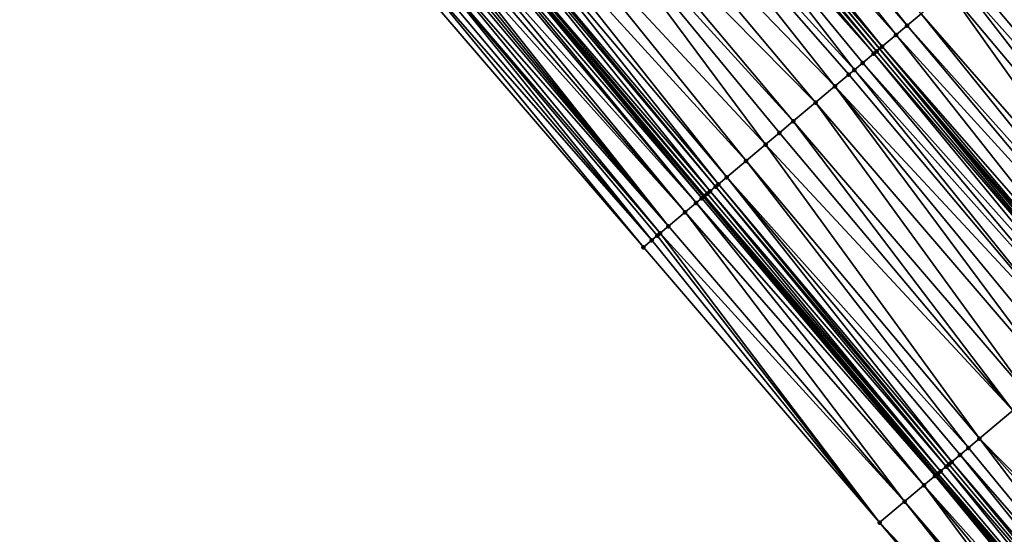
# Model space of a CAD drawing. Header units: feet. Extents: x 2004186 to 2014793, y 836912 to 864902.
# Tile 478 of 656: x 2007443 to 2007497, y 851860 to 851888. Entities that reach past the tile are written whole.
import ezdxf

# ---------------------------------------------------------------- set-up
doc = ezdxf.new("R2010")
doc.units = ezdxf.units.FT
doc.header["$LTSCALE"] = 100
doc.header["$MEASUREMENT"] = 0
for name, color, linetype, lineweight in [('EP_Travel Lane', 5, 'Continuous', 40), ('GPL_Skip Line', 2, 'Continuous', 40), ('Road Shots', 4, 'Continuous', 200), ('Road X-Section', 30, 'Continuous', 13)]:
    doc.layers.add(name, color=color, linetype=linetype, lineweight=lineweight)
doc.layers.add('I-77 SB_MM21-27-Surface-Border', color=7, linetype='Continuous')
doc.layers.add('I-77 SB_MM21-27-Surface-TIN', color=7, linetype='Continuous')

msp = doc.modelspace()

# ---------------------------------------------------------------- linework, layer by layer
at = {"layer": 'EP_Travel Lane'}
msp.add_polyline3d([(2007570.793330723, 851771.014521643, 434.817005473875), (2007557.86489253, 851786.2741778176, 434.8509902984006), (2007544.936497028, 851801.5337836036, 434.915286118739), (2007532.05063319, 851816.850676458, 434.9944426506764), (2007519.212721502, 851832.1865921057, 435.0379682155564), (2007506.374905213, 851847.5223937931, 435.1133429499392), (2007493.5371169, 851862.8581620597, 435.1980239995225), (2007480.699472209, 851878.1937587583, 435.3306054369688), (2007467.861817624, 851893.5293672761, 435.4598719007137), (2007455.024251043, 851908.8648706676, 435.6185170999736), (2007442.186681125, 851924.2003780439, 435.7760287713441), (2007429.332880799, 851939.5554357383, 435.9316822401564), (2007416.495602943, 851954.891014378, 436.0893727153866), (2007403.658229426, 851970.2267072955, 436.2248801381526), (2007390.821034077, 851985.562187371, 436.4016694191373), (2007377.983800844, 852000.8977127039, 436.5696962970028), (2007365.146606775, 852016.2331912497, 436.746768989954)], dxfattribs=at)
at = {"layer": 'GPL_Skip Line'}
msp.add_polyline3d([(2007593.417325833, 851763.9257781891, 434.9261233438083), (2007580.528480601, 851779.2188413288, 434.9466733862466), (2007567.639660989, 851794.5118740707, 434.9854355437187), (2007554.750797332, 851809.8049590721, 434.992887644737), (2007541.873390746, 851825.1076221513, 435.034522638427), (2007529.003965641, 851840.4170964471, 435.0699682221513), (2007516.134610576, 851855.7264874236, 435.1287140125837), (2007503.265309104, 851871.0358146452, 435.2052888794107), (2007490.396091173, 851886.3450424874, 435.3096552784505), (2007477.526880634, 851901.6542615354, 435.4164809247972), (2007464.657759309, 851916.9633744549, 435.5529856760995), (2007451.788603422, 851932.27252849, 435.677992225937), (2007438.931656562, 851947.5918225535, 435.8180751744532), (2007426.093954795, 851962.9272594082, 435.9514584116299), (2007413.256145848, 851978.2628242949, 436.0600149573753), (2007400.41848609, 851993.5982109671, 436.2031289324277), (2007387.580882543, 852008.9335304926, 436.3592634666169)], dxfattribs=at)
at = {"layer": 'I-77 SB_MM21-27-Surface-Border', "color": 3, "linetype": 'ByBlock', "lineweight": -2}
msp.add_polyline3d([(2007568.599676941, 851769.1657998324, 434.793076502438), (2007555.863779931, 851784.58773051, 434.8261248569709), (2007542.516219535, 851799.4940373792, 434.901223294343), (2007529.319505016, 851814.5548996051, 434.9846736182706), (2007516.143906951, 851829.6069673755, 435.0253286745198), (2007503.274639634, 851844.9162539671, 435.1132913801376), (2007490.405418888, 851860.2254851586, 435.216715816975), (2007477.383172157, 851875.4059411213, 435.3428858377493), (2007464.360932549, 851890.5863886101, 435.4714047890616), (2007451.338743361, 851905.7667761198, 435.6167385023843), (2007438.469698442, 851921.0757981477, 435.7786532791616), (2007426.050253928, 851936.8071358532, 435.9688119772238), (2007412.905939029, 851951.8856906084, 436.1259388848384), (2007400.681674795, 851967.7346392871, 436.2607944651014), (2007388.151000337, 851983.3264634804, 436.4663909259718), (2007374.70008124, 851998.148125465, 436.6493122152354), (2007362.015852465, 852013.6118045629, 436.8093653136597)], dxfattribs=at)
at = {"layer": 'I-77 SB_MM21-27-Surface-TIN', "color": 128, "linetype": 'ByBlock', "lineweight": -2}
for points in [[(2007479.517088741, 851903.3273041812, 435.4103913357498), (2007478.904704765, 851902.8125364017, 435.4081897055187), (2007491.92702642, 851887.6319913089, 435.3069428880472)], [(2007479.517088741, 851903.3273041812, 435.4103913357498), (2007491.92702642, 851887.6319913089, 435.3069428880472), (2007492.692508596, 851888.275448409, 435.3104275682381)], [(2007478.904704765, 851902.8125364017, 435.4081897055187), (2007477.986154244, 851902.0403544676, 435.4133508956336), (2007491.314657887, 851887.1172051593, 435.3098794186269)], [(2007478.904704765, 851902.8125364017, 435.4081897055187), (2007491.314657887, 851887.1172051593, 435.3098794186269), (2007491.92702642, 851887.6319913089, 435.3069428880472)], [(2007477.986154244, 851902.0403544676, 435.4133508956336), (2007477.526880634, 851901.6542615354, 435.4164809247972), (2007490.54918916, 851886.4737320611, 435.3108685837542)], [(2007477.986154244, 851902.0403544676, 435.4133508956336), (2007490.54918916, 851886.4737320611, 435.3108685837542), (2007491.314657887, 851887.1172051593, 435.3098794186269)], [(2007477.220679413, 851901.3968886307, 435.4123081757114), (2007477.067602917, 851901.2681734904, 435.4182443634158), (2007490.089903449, 851886.0876535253, 435.3099734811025)], [(2007477.220679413, 851901.3968886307, 435.4123081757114), (2007490.242993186, 851886.216352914, 435.30844197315), (2007477.526880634, 851901.6542615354, 435.4164809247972)], [(2007477.220679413, 851901.3968886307, 435.4123081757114), (2007490.089903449, 851886.0876535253, 435.3099734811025), (2007490.242993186, 851886.216352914, 435.30844197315)], [(2007490.242993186, 851886.216352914, 435.30844197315), (2007490.396091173, 851886.3450424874, 435.3096552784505), (2007477.526880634, 851901.6542615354, 435.4164809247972)], [(2007490.54918916, 851886.4737320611, 435.3108685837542), (2007477.526880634, 851901.6542615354, 435.4164809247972), (2007490.396091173, 851886.3450424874, 435.3096552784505)], [(2007476.761422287, 851901.0107760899, 435.4209218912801), (2007475.536665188, 851899.9812276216, 435.4201287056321), (2007489.018225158, 851885.186817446, 435.3040152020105)], [(2007477.067602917, 851901.2681734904, 435.4182443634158), (2007476.761422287, 851901.0107760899, 435.4209218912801), (2007490.089903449, 851886.0876535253, 435.3099734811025)], [(2007476.761422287, 851901.0107760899, 435.4209218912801), (2007489.477520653, 851885.5728843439, 435.3081648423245), (2007490.089903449, 851886.0876535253, 435.3099734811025)], [(2007476.761422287, 851901.0107760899, 435.4209218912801), (2007489.018225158, 851885.186817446, 435.3040152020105), (2007489.477520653, 851885.5728843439, 435.3081648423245)], [(2007475.536665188, 851899.9812276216, 435.4201287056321), (2007474.005730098, 851898.6942786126, 435.4228911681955), (2007487.946553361, 851884.2859736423, 435.3002171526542)], [(2007475.536665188, 851899.9812276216, 435.4201287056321), (2007488.712034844, 851884.9294315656, 435.303471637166), (2007489.018225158, 851885.186817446, 435.3040152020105)], [(2007475.536665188, 851899.9812276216, 435.4201287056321), (2007487.946553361, 851884.2859736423, 435.3002171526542), (2007488.712034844, 851884.9294315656, 435.303471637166)], [(2007474.005730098, 851898.6942786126, 435.4228911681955), (2007472.781008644, 851897.6646877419, 435.4339558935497), (2007486.874888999, 851883.3851209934, 435.2988924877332)], [(2007474.005730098, 851898.6942786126, 435.4228911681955), (2007486.874888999, 851883.3851209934, 435.2988924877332), (2007487.946553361, 851884.2859736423, 435.3002171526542)], [(2007472.781008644, 851897.6646877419, 435.4339558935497), (2007472.168636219, 851897.1499062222, 435.4355967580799), (2007485.650157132, 851882.3555425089, 435.3064953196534)], [(2007472.781008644, 851897.6646877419, 435.4339558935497), (2007485.650157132, 851882.3555425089, 435.3064953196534), (2007486.874888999, 851883.3851209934, 435.2988924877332)], [(2007472.168636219, 851897.1499062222, 435.4355967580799), (2007470.484637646, 851895.7342265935, 435.4486242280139), (2007484.11921566, 851881.068601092, 435.3071370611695)], [(2007472.168636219, 851897.1499062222, 435.4355967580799), (2007484.884680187, 851881.7120791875, 435.3047503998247), (2007485.650157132, 851882.3555425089, 435.3064953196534)], [(2007472.168636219, 851897.1499062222, 435.4355967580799), (2007484.11921566, 851881.068601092, 435.3071370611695), (2007484.884680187, 851881.7120791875, 435.3047503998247)], [(2007470.484637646, 851895.7342265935, 435.4486242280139), (2007469.566105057, 851894.9620233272, 435.459750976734), (2007483.047575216, 851880.1677199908, 435.3137691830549)], [(2007470.484637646, 851895.7342265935, 435.4486242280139), (2007483.047575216, 851880.1677199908, 435.3137691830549), (2007484.11921566, 851881.068601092, 435.3071370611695)], [(2007469.566105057, 851894.9620233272, 435.459750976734), (2007469.106832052, 851894.5759296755, 435.4630823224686), (2007481.975943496, 851879.2668285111, 435.323303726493)], [(2007469.566105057, 851894.9620233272, 435.459750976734), (2007481.975943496, 851879.2668285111, 435.323303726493), (2007483.047575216, 851880.1677199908, 435.3137691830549)], [(2007469.106832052, 851894.5759296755, 435.4630823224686), (2007468.647542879, 851894.1898552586, 435.4610346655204), (2007481.51665696, 851878.8807509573, 435.3221340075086)], [(2007469.106832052, 851894.5759296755, 435.4630823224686), (2007481.51665696, 851878.8807509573, 435.3221340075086), (2007481.975943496, 851879.2668285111, 435.323303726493)], [(2007468.494430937, 851894.0611822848, 435.4551789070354), (2007468.035134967, 851893.6751159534, 435.4508701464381), (2007481.057355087, 851878.4946916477, 435.3158622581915)], [(2007468.647542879, 851894.1898552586, 435.4610346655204), (2007468.494430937, 851894.0611822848, 435.4551789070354), (2007481.363547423, 851878.7520751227, 435.3170785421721)], [(2007468.494430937, 851894.0611822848, 435.4551789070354), (2007481.057355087, 851878.4946916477, 435.3158622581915), (2007481.363547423, 851878.7520751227, 435.3170785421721)], [(2007468.647542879, 851894.1898552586, 435.4610346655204), (2007481.363547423, 851878.7520751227, 435.3170785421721), (2007481.51665696, 851878.8807509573, 435.3221340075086)], [(2007467.575901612, 851893.2889751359, 435.4673914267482), (2007467.422809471, 851893.1602786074, 435.4681228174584), (2007480.291950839, 851877.8511418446, 435.3383019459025)], [(2007467.575901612, 851893.2889751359, 435.4673914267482), (2007480.598119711, 851878.108553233, 435.331712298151), (2007467.861817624, 851893.5293672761, 435.4598719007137)], [(2007467.575901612, 851893.2889751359, 435.4673914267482), (2007480.291950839, 851877.8511418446, 435.3383019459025), (2007480.598119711, 851878.108553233, 435.331712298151)], [(2007467.882066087, 851893.5463917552, 435.4593393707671), (2007467.861817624, 851893.5293672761, 435.4598719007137), (2007480.751209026, 851878.2372531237, 435.3300404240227)], [(2007480.598119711, 851878.108553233, 435.331712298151), (2007480.699472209, 851878.1937587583, 435.3306054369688), (2007467.861817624, 851893.5293672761, 435.4598719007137)], [(2007480.751209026, 851878.2372531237, 435.3300404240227), (2007467.861817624, 851893.5293672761, 435.4598719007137), (2007480.699472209, 851878.1937587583, 435.3306054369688)], [(2007468.035134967, 851893.6751159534, 435.4508701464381), (2007467.882066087, 851893.5463917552, 435.4593393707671), (2007480.904278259, 851878.365976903, 435.3216880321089)], [(2007467.882066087, 851893.5463917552, 435.4593393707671), (2007480.751209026, 851878.2372531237, 435.3300404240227), (2007480.904278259, 851878.365976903, 435.3216880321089)], [(2007468.035134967, 851893.6751159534, 435.4508701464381), (2007480.904278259, 851878.365976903, 435.3216880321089), (2007481.057355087, 851878.4946916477, 435.3158622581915)], [(2007466.963521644, 851892.774202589, 435.4665229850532), (2007466.657342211, 851892.5168037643, 435.4695987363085), (2007479.679579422, 851877.336359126, 435.3402790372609)], [(2007467.422809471, 851893.1602786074, 435.4681228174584), (2007466.963521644, 851892.774202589, 435.4665229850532), (2007480.291950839, 851877.8511418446, 435.3383019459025)], [(2007466.963521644, 851892.774202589, 435.4665229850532), (2007479.679579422, 851877.336359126, 435.3402790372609), (2007480.291950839, 851877.8511418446, 435.3383019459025)], [(2007466.198052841, 851892.1307295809, 435.4674857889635), (2007466.04495994, 851892.0020339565, 435.4679643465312), (2007478.761011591, 851876.5641977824, 435.3396834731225)], [(2007466.351155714, 851892.2594133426, 435.4703246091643), (2007466.198052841, 851892.1307295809, 435.4674857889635), (2007478.761011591, 851876.5641977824, 435.3396834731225)], [(2007466.657342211, 851892.5168037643, 435.4695987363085), (2007466.351155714, 851892.2594133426, 435.4703246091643), (2007479.679579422, 851877.336359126, 435.3402790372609)], [(2007466.351155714, 851892.2594133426, 435.4703246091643), (2007478.761011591, 851876.5641977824, 435.3396834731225), (2007479.679579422, 851877.336359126, 435.3402790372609)], [(2007497.591539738, 851892.3936390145, 435.314506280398), (2007496.979160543, 851891.878865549, 435.3138957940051), (2007509.695340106, 851876.4408772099, 435.2281497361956)], [(2007465.585684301, 851891.6159434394, 435.47041905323), (2007465.279514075, 851891.3585336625, 435.4765576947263), (2007478.301737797, 851876.1781050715, 435.3427524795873)], [(2007465.891873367, 851891.8733308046, 435.4705479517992), (2007465.585684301, 851891.6159434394, 435.47041905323), (2007478.761011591, 851876.5641977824, 435.3396834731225)], [(2007465.585684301, 851891.6159434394, 435.47041905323), (2007478.301737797, 851876.1781050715, 435.3427524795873), (2007478.761011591, 851876.5641977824, 435.3396834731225)], [(2007466.04495994, 851892.0020339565, 435.4679643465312), (2007465.891873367, 851891.8733308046, 435.4705479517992), (2007478.761011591, 851876.5641977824, 435.3396834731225)], [(2007496.979160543, 851891.878865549, 435.3138957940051), (2007496.366787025, 851891.3640853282, 435.3151742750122), (2007509.695340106, 851876.4408772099, 435.2281497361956)], [(2007464.973330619, 851891.1011396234, 435.4782950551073), (2007464.667129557, 851890.8437665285, 435.4741754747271), (2007477.842442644, 851875.7920377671, 435.3387164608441)], [(2007465.279514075, 851891.3585336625, 435.4765576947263), (2007464.973330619, 851891.1011396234, 435.4782950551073), (2007477.842442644, 851875.7920377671, 435.3387164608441)], [(2007465.279514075, 851891.3585336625, 435.4765576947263), (2007478.148637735, 851876.0494179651, 435.3408492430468), (2007478.301737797, 851876.1781050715, 435.3427524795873)], [(2007465.279514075, 851891.3585336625, 435.4765576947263), (2007477.842442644, 851875.7920377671, 435.3387164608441), (2007478.148637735, 851876.0494179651, 435.3408492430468)], [(2007496.366787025, 851891.3640853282, 435.3151742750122), (2007495.295137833, 851890.4632146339, 435.3188960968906), (2007508.164389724, 851875.1539463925, 435.2258273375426)], [(2007496.366787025, 851891.3640853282, 435.3151742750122), (2007508.164389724, 851875.1539463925, 435.2258273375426), (2007509.695340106, 851876.4408772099, 435.2281497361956)], [(2007464.667129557, 851890.8437665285, 435.4741754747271), (2007464.360932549, 851890.5863886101, 435.4714047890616), (2007477.383172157, 851875.4059411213, 435.3428858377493)], [(2007464.667129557, 851890.8437665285, 435.4741754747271), (2007477.383172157, 851875.4059411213, 435.3428858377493), (2007477.842442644, 851875.7920377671, 435.3387164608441)], [(2007495.295137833, 851890.4632146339, 435.3188960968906), (2007494.8358509, 851890.077137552, 435.3175944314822), (2007508.164389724, 851875.1539463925, 435.2258273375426)], [(2007494.8358509, 851890.077137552, 435.3175944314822), (2007494.223476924, 851889.5623578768, 435.3187203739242), (2007507.092713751, 851874.2531075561, 435.2206401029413)], [(2007494.8358509, 851890.077137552, 435.3175944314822), (2007507.092713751, 851874.2531075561, 435.2206401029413), (2007508.164389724, 851875.1539463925, 435.2258273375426)], [(2007494.223476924, 851889.5623578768, 435.3187203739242), (2007492.692508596, 851888.275448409, 435.3104275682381), (2007505.867923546, 851873.2235984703, 435.2088355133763)], [(2007494.223476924, 851889.5623578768, 435.3187203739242), (2007505.867923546, 851873.2235984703, 435.2088355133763), (2007507.092713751, 851874.2531075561, 435.2206401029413)], [(2007492.692508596, 851888.275448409, 435.3104275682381), (2007491.92702642, 851887.6319913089, 435.3069428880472), (2007505.25553805, 851872.7088325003, 435.2061289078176)], [(2007492.692508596, 851888.275448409, 435.3104275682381), (2007505.25553805, 851872.7088325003, 435.2061289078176), (2007505.867923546, 851873.2235984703, 435.2088355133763)], [(2007491.92702642, 851887.6319913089, 435.3069428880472), (2007491.314657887, 851887.1172051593, 435.3098794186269), (2007504.796245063, 851872.3227626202, 435.2028131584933)], [(2007491.92702642, 851887.6319913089, 435.3069428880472), (2007504.796245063, 851872.3227626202, 435.2028131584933), (2007505.25553805, 851872.7088325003, 435.2061289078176)], [(2007491.314657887, 851887.1172051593, 435.3098794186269), (2007490.54918916, 851886.4737320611, 435.3108685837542), (2007503.724593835, 851871.4218943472, 435.2058578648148)], [(2007491.314657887, 851887.1172051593, 435.3098794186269), (2007503.724593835, 851871.4218943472, 435.2058578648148), (2007504.796245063, 851872.3227626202, 435.2028131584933)], [(2007490.242993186, 851886.216352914, 435.30844197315), (2007490.089903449, 851886.0876535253, 435.3099734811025), (2007503.112211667, 851870.9071244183, 435.2042582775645)], [(2007490.242993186, 851886.216352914, 435.30844197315), (2007503.112211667, 851870.9071244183, 435.2042582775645), (2007490.396091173, 851886.3450424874, 435.3096552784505)], [(2007490.54918916, 851886.4737320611, 435.3108685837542), (2007490.396091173, 851886.3450424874, 435.3096552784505), (2007503.418398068, 851871.164514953, 435.203500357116)], [(2007503.112211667, 851870.9071244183, 435.2042582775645), (2007503.265309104, 851871.0358146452, 435.2052888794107), (2007490.396091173, 851886.3450424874, 435.3096552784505)], [(2007503.418398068, 851871.164514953, 435.203500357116), (2007490.396091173, 851886.3450424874, 435.3096552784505), (2007503.265309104, 851871.0358146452, 435.2052888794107)], [(2007490.54918916, 851886.4737320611, 435.3108685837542), (2007503.418398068, 851871.164514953, 435.203500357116), (2007503.724593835, 851871.4218943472, 435.2058578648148)], [(2007489.477520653, 851885.5728843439, 435.3081648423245), (2007489.018225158, 851885.186817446, 435.3040152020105), (2007502.346751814, 851870.2636407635, 435.2081996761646)], [(2007490.089903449, 851886.0876535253, 435.3099734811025), (2007489.477520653, 851885.5728843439, 435.3081648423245), (2007502.806033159, 851870.6497244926, 435.2076424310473)], [(2007489.477520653, 851885.5728843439, 435.3081648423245), (2007502.346751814, 851870.2636407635, 435.2081996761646), (2007502.806033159, 851870.6497244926, 435.2076424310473)], [(2007490.089903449, 851886.0876535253, 435.3099734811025), (2007502.806033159, 851870.6497244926, 435.2076424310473), (2007503.112211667, 851870.9071244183, 435.2042582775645)], [(2007489.018225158, 851885.186817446, 435.3040152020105), (2007488.712034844, 851884.9294315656, 435.303471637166), (2007501.581264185, 851869.620190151, 435.2029006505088)], [(2007489.018225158, 851885.186817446, 435.3040152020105), (2007501.581264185, 851869.620190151, 435.2029006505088), (2007502.346751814, 851870.2636407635, 435.2081996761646)], [(2007488.712034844, 851884.9294315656, 435.303471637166), (2007487.946553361, 851884.2859736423, 435.3002171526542), (2007501.581264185, 851869.620190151, 435.2029006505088)], [(2007487.946553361, 851884.2859736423, 435.3002171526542), (2007486.874888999, 851883.3851209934, 435.2988924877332), (2007499.897192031, 851868.204598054, 435.1914524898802)], [(2007487.946553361, 851884.2859736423, 435.3002171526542), (2007500.662667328, 851868.8480633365, 435.192649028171), (2007501.581264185, 851869.620190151, 435.2029006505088)], [(2007487.946553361, 851884.2859736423, 435.3002171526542), (2007499.897192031, 851868.204598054, 435.1914524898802), (2007500.662667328, 851868.8480633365, 435.192649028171)], [(2007486.874888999, 851883.3851209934, 435.2988924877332), (2007485.650157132, 851882.3555425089, 435.3064953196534), (2007498.672455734, 851867.1750248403, 435.1975813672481)], [(2007486.874888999, 851883.3851209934, 435.2988924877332), (2007498.672455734, 851867.1750248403, 435.1975813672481), (2007499.897192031, 851868.204598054, 435.1914524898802)], [(2007485.650157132, 851882.3555425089, 435.3064953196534), (2007484.884680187, 851881.7120791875, 435.3047503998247), (2007497.753874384, 851866.4028795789, 435.1924884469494)], [(2007485.650157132, 851882.3555425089, 435.3064953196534), (2007497.753874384, 851866.4028795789, 435.1924884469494), (2007498.672455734, 851867.1750248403, 435.1975813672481)], [(2007484.884680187, 851881.7120791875, 435.3047503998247), (2007484.11921566, 851881.068601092, 435.3071370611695), (2007497.753874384, 851866.4028795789, 435.1924884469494)], [(2007484.11921566, 851881.068601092, 435.3071370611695), (2007483.047575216, 851880.1677199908, 435.3137691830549), (2007495.916753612, 851864.8585391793, 435.1962506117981)], [(2007484.11921566, 851881.068601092, 435.3071370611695), (2007495.916753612, 851864.8585391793, 435.1962506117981), (2007497.753874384, 851866.4028795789, 435.1924884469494)], [(2007483.047575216, 851880.1677199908, 435.3137691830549), (2007481.975943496, 851879.2668285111, 435.323303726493), (2007495.304393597, 851864.343742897, 435.2020207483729)], [(2007483.047575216, 851880.1677199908, 435.3137691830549), (2007495.304393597, 851864.343742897, 435.2020207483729), (2007495.916753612, 851864.8585391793, 435.1962506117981)], [(2007481.975943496, 851879.2668285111, 435.323303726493), (2007481.51665696, 851878.8807509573, 435.3221340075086), (2007494.385820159, 851863.571588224, 435.199559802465)], [(2007481.975943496, 851879.2668285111, 435.323303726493), (2007494.845117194, 851863.9576532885, 435.2042221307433), (2007495.304393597, 851864.343742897, 435.2020207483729)], [(2007481.975943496, 851879.2668285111, 435.323303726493), (2007494.385820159, 851863.571588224, 435.199559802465), (2007494.845117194, 851863.9576532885, 435.2042221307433)], [(2007481.363547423, 851878.7520751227, 435.3170785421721), (2007481.057355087, 851878.4946916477, 435.3158622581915), (2007494.079609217, 851863.3142268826, 435.1921538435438)], [(2007481.51665696, 851878.8807509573, 435.3221340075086), (2007481.363547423, 851878.7520751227, 435.3170785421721), (2007494.232701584, 851863.4429231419, 435.1914974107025)], [(2007481.363547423, 851878.7520751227, 435.3170785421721), (2007494.079609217, 851863.3142268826, 435.1921538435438), (2007494.232701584, 851863.4429231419, 435.1914974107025)], [(2007481.51665696, 851878.8807509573, 435.3221340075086), (2007494.232701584, 851863.4429231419, 435.1914974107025), (2007494.385820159, 851863.571588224, 435.199559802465)], [(2007480.598119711, 851878.108553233, 435.331712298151), (2007480.291950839, 851877.8511418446, 435.3383019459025), (2007493.467253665, 851862.7994252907, 435.1994087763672)], [(2007480.598119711, 851878.108553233, 435.331712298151), (2007493.5371169, 851862.8581620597, 435.1980239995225), (2007480.699472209, 851878.1937587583, 435.3306054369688)], [(2007480.598119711, 851878.108553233, 435.331712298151), (2007493.467253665, 851862.7994252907, 435.1994087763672), (2007493.5371169, 851862.8581620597, 435.1980239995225)], [(2007480.751209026, 851878.2372531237, 435.3300404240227), (2007480.699472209, 851878.1937587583, 435.3306054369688), (2007493.620338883, 851862.9281300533, 435.1963744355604)], [(2007493.620338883, 851862.9281300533, 435.1963744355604), (2007480.699472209, 851878.1937587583, 435.3306054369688), (2007493.5371169, 851862.8581620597, 435.1980239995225)], [(2007480.904278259, 851878.365976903, 435.3216880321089), (2007480.751209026, 851878.2372531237, 435.3300404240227), (2007493.773414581, 851863.0568461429, 435.190172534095)], [(2007480.751209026, 851878.2372531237, 435.3300404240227), (2007493.620338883, 851862.9281300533, 435.1963744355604), (2007493.773414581, 851863.0568461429, 435.190172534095)], [(2007481.057355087, 851878.4946916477, 435.3158622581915), (2007480.904278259, 851878.365976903, 435.3216880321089), (2007493.773414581, 851863.0568461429, 435.190172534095)], [(2007481.057355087, 851878.4946916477, 435.3158622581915), (2007493.773414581, 851863.0568461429, 435.190172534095), (2007494.079609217, 851863.3142268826, 435.1921538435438)], [(2007480.291950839, 851877.8511418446, 435.3383019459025), (2007479.679579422, 851877.336359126, 435.3402790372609), (2007492.854892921, 851862.2846298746, 435.2049366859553)], [(2007480.291950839, 851877.8511418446, 435.3383019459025), (2007492.854892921, 851862.2846298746, 435.2049366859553), (2007493.467253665, 851862.7994252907, 435.1994087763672)], [(2007479.679579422, 851877.336359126, 435.3402790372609), (2007478.761011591, 851876.5641977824, 435.3396834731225), (2007491.783235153, 851861.383769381, 435.2058059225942)], [(2007479.679579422, 851877.336359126, 435.3402790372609), (2007491.783235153, 851861.383769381, 435.2058059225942), (2007492.854892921, 851862.2846298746, 435.2049366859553)], [(2007478.761011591, 851876.5641977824, 435.3396834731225), (2007478.301737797, 851876.1781050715, 435.3427524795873), (2007491.783235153, 851861.383769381, 435.2058059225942)], [(2007477.842442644, 851875.7920377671, 435.3387164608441), (2007477.383172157, 851875.4059411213, 435.3428858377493), (2007490.405418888, 851860.2254851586, 435.216715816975)], [(2007478.148637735, 851876.0494179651, 435.3408492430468), (2007477.842442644, 851875.7920377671, 435.3387164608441), (2007490.405418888, 851860.2254851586, 435.216715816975)], [(2007478.301737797, 851876.1781050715, 435.3427524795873), (2007478.148637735, 851876.0494179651, 435.3408492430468), (2007490.405418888, 851860.2254851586, 435.216715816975)], [(2007478.301737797, 851876.1781050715, 435.3427524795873), (2007490.405418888, 851860.2254851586, 435.216715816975), (2007491.783235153, 851861.383769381, 435.2058059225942)], [(2007497.753874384, 851866.4028795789, 435.1924884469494), (2007495.916753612, 851864.8585391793, 435.1962506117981), (2007510.010799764, 851850.5787751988, 435.1163382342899)], [(2007495.916753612, 851864.8585391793, 435.1962506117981), (2007495.304393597, 851864.343742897, 435.2020207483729), (2007508.020588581, 851848.9057362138, 435.121408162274)], [(2007495.916753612, 851864.8585391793, 435.1962506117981), (2007509.245331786, 851849.9353012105, 435.1175766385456), (2007510.010799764, 851850.5787751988, 435.1163382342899)], [(2007495.916753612, 851864.8585391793, 435.1962506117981), (2007508.020588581, 851848.9057362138, 435.121408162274), (2007509.245331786, 851849.9353012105, 435.1175766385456)], [(2007494.845117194, 851863.9576532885, 435.2042221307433), (2007494.385820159, 851863.571588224, 435.199559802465), (2007507.408204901, 851848.3909680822, 435.1193062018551)], [(2007495.304393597, 851864.343742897, 435.2020207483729), (2007494.845117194, 851863.9576532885, 435.2042221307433), (2007508.020588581, 851848.9057362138, 435.121408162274)], [(2007494.845117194, 851863.9576532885, 435.2042221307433), (2007507.408204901, 851848.3909680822, 435.1193062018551), (2007508.020588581, 851848.9057362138, 435.121408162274)], [(2007494.079609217, 851863.3142268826, 435.1921538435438), (2007493.773414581, 851863.0568461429, 435.190172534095), (2007506.642698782, 851847.7475394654, 435.1078563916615)], [(2007494.232701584, 851863.4429231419, 435.1914974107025), (2007494.079609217, 851863.3142268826, 435.1921538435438), (2007507.101985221, 851848.1336171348, 435.1089936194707)], [(2007494.079609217, 851863.3142268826, 435.1921538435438), (2007506.642698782, 851847.7475394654, 435.1078563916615), (2007507.101985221, 851848.1336171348, 435.1089936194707)], [(2007494.385820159, 851863.571588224, 435.199559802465), (2007494.232701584, 851863.4429231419, 435.1914974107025), (2007507.101985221, 851848.1336171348, 435.1089936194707)], [(2007494.385820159, 851863.571588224, 435.199559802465), (2007507.101985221, 851848.1336171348, 435.1089936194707), (2007507.408204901, 851848.3909680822, 435.1193062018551)], [(2007493.467253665, 851862.7994252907, 435.1994087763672), (2007492.854892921, 851862.2846298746, 435.2049366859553), (2007506.183444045, 851847.3614240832, 435.1172656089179)], [(2007493.467253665, 851862.7994252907, 435.1994087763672), (2007506.374905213, 851847.5223937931, 435.1133429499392), (2007493.5371169, 851862.8581620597, 435.1980239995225)], [(2007493.467253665, 851862.7994252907, 435.1994087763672), (2007506.183444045, 851847.3614240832, 435.1172656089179), (2007506.374905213, 851847.5223937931, 435.1133429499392)], [(2007493.620338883, 851862.9281300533, 435.1963744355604), (2007493.5371169, 851862.8581620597, 435.1980239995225), (2007506.374905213, 851847.5223937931, 435.1133429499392)], [(2007493.773414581, 851863.0568461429, 435.190172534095), (2007493.620338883, 851862.9281300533, 435.1963744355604), (2007506.642698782, 851847.7475394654, 435.1078563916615)], [(2007493.620338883, 851862.9281300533, 435.1963744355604), (2007506.374905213, 851847.5223937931, 435.1133429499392), (2007506.642698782, 851847.7475394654, 435.1078563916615)], [(2007492.854892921, 851862.2846298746, 435.2049366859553), (2007491.783235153, 851861.383769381, 435.2058059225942), (2007504.805596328, 851846.2031772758, 435.1177129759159)], [(2007492.854892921, 851862.2846298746, 435.2049366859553), (2007505.571073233, 851846.846640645, 435.1194441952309), (2007506.183444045, 851847.3614240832, 435.1172656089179)], [(2007492.854892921, 851862.2846298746, 435.2049366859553), (2007504.805596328, 851846.2031772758, 435.1177129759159), (2007505.571073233, 851846.846640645, 435.1194441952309)], [(2007491.783235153, 851861.383769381, 435.2058059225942), (2007490.405418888, 851860.2254851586, 435.216715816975), (2007504.193220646, 851845.6883996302, 435.1182716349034)], [(2007491.783235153, 851861.383769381, 435.2058059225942), (2007504.346310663, 851845.8170986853, 435.1168333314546), (2007504.805596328, 851846.2031772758, 435.1177129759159)], [(2007491.783235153, 851861.383769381, 435.2058059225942), (2007504.193220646, 851845.6883996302, 435.1182716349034), (2007504.346310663, 851845.8170986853, 435.1168333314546)], [(2007490.405418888, 851860.2254851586, 435.216715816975), (2007503.580836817, 851845.1736316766, 435.116119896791), (2007504.193220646, 851845.6883996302, 435.1182716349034)], [(2007490.405418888, 851860.2254851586, 435.216715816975), (2007503.274639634, 851844.9162539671, 435.1132913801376), (2007503.580836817, 851845.1736316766, 435.116119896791)]]:
    msp.add_3dface(points, dxfattribs=at)
at = {"layer": 'Road Shots', "lineweight": 100}
for p in [(2007491.92702642, 851887.6319913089, 435.3069428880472), (2007491.314657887, 851887.1172051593, 435.3098794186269), (2007490.242993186, 851886.216352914, 435.30844197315), (2007490.54918916, 851886.4737320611, 435.3108685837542), (2007489.477520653, 851885.5728843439, 435.3081648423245), (2007490.089903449, 851886.0876535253, 435.3099734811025), (2007489.018225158, 851885.186817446, 435.3040152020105), (2007488.712034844, 851884.9294315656, 435.303471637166), (2007487.946553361, 851884.2859736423, 435.3002171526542), (2007486.874888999, 851883.3851209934, 435.2988924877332), (2007485.650157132, 851882.3555425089, 435.3064953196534), (2007484.884680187, 851881.7120791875, 435.3047503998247), (2007484.11921566, 851881.068601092, 435.3071370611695), (2007483.047575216, 851880.1677199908, 435.3137691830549), (2007481.975943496, 851879.2668285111, 435.323303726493), (2007481.363547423, 851878.7520751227, 435.3170785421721), (2007481.51665696, 851878.8807509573, 435.3221340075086), (2007480.598119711, 851878.108553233, 435.331712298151), (2007480.751209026, 851878.2372531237, 435.3300404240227), (2007480.904278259, 851878.365976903, 435.3216880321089), (2007481.057355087, 851878.4946916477, 435.3158622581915), (2007480.291950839, 851877.8511418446, 435.3383019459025), (2007479.679579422, 851877.336359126, 435.3402790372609), (2007478.761011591, 851876.5641977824, 435.3396834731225), (2007477.842442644, 851875.7920377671, 435.3387164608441), (2007478.148637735, 851876.0494179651, 435.3408492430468), (2007478.301737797, 851876.1781050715, 435.3427524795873), (2007477.383172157, 851875.4059411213, 435.3428858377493), (2007495.916753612, 851864.8585391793, 435.1962506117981), (2007494.845117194, 851863.9576532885, 435.2042221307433), (2007495.304393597, 851864.343742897, 435.2020207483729), (2007494.079609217, 851863.3142268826, 435.1921538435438), (2007494.232701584, 851863.4429231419, 435.1914974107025), (2007494.385820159, 851863.571588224, 435.199559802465), (2007493.467253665, 851862.7994252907, 435.1994087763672), (2007493.620338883, 851862.9281300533, 435.1963744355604), (2007493.773414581, 851863.0568461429, 435.190172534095), (2007492.854892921, 851862.2846298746, 435.2049366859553), (2007491.783235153, 851861.383769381, 435.2058059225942), (2007490.405418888, 851860.2254851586, 435.216715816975)]:
    msp.add_point(p, dxfattribs=at)
at = {"layer": 'Road X-Section', "extrusion": (-0.6434625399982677, 0.7654633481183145, 0.004671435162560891), "elevation": -639655.0618776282, "flags": 128}
msp.add_lwpolyline([(-2084823.019411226, 3423.487388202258), (-2084823.619411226, 3423.483218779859), (-2084824.019411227, 3423.485351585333), (-2084824.219411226, 3423.48725484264), (-2084824.819411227, 3423.48418580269), (-2084826.019411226, 3423.484781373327), (-2084826.819411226, 3423.482804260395), (-2084827.219411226, 3423.476214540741), (-2084827.419411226, 3423.474542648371), (-2084827.619411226, 3423.466190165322), (-2084827.819411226, 3423.460364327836), (-2084828.219411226, 3423.46158062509), (-2084828.419411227, 3423.466636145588), (-2084829.019411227, 3423.467805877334), (-2084830.419411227, 3423.458271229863), (-2084831.819411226, 3423.451639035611), (-2084832.819411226, 3423.449252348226), (-2084833.819411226, 3423.450997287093), (-2084835.419411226, 3423.443394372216), (-2084836.819411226, 3423.44471905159), (-2084837.819411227, 3423.447973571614), (-2084838.219411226, 3423.448517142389), (-2084838.819411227, 3423.452666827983), (-2084839.619411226, 3423.454475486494), (-2084839.819411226, 3423.452943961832), (-2084840.219411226, 3423.455370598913), (-2084841.219411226, 3423.454381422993), (-2084842.019411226, 3423.45144486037), (-2084843.019411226, 3423.454929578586), (-2084845.019411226, 3423.463222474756), (-2084845.819411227, 3423.46209652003), (-2084846.419411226, 3423.463398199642), (-2084847.819411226, 3423.459676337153), (-2084848.619411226, 3423.458397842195), (-2084849.419411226, 3423.45900833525), (-2084850.619411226, 3423.458843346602), (-2084851.219411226, 3423.450142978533), (-2084851.419411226, 3423.445708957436), (-2084851.619411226, 3423.438668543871), (-2084851.819411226, 3423.428903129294), (-2084852.019411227, 3423.442463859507), (-2084852.219411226, 3423.446696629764), (-2084852.419411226, 3423.438030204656), (-2084852.619411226, 3423.424774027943), (-2084852.819411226, 3423.402211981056), (-2084853.019411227, 3423.382667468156), (-2084853.619411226, 3423.353831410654), (-2084854.219411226, 3423.32964094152), (-2084854.819411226, 3423.299744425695), (-2084855.019411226, 3423.286556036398), (-2084855.219411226, 3423.270240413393)], dxfattribs=at)
at = {"layer": 'Road X-Section', "extrusion": (-0.6434625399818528, 0.7654633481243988, 0.004671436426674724), "elevation": -639675.0618389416, "flags": 128}
msp.add_lwpolyline([(-2084823.219421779, 3423.455454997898), (-2084825.019421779, 3423.444544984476), (-2084826.419421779, 3423.443675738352), (-2084827.21942178, 3423.438147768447), (-2084827.419421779, 3423.435113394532), (-2084827.619421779, 3423.428911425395), (-2084828.01942178, 3423.430892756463), (-2084828.21942178, 3423.43023631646), (-2084828.419421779, 3423.438298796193), (-2084829.01942178, 3423.442961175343), (-2084829.61942178, 3423.440759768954), (-2084830.41942178, 3423.434989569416), (-2084832.819421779, 3423.431227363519), (-2084834.01942178, 3423.436320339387), (-2084835.61942178, 3423.430191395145), (-2084836.61942178, 3423.431387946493), (-2084837.819421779, 3423.441639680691), (-2084838.81942178, 3423.446938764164), (-2084839.419421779, 3423.446381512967), (-2084839.819421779, 3423.44299732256), (-2084840.01942178, 3423.44402793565), (-2084840.21942178, 3423.442239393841), (-2084840.619421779, 3423.444596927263), (-2084842.019421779, 3423.441552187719), (-2084842.61942178, 3423.444867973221), (-2084843.419421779, 3423.447574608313), (-2084845.01942178, 3423.459379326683), (-2084846.419421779, 3423.464566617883), (-2084848.419421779, 3423.466889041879), (-2084849.61942178, 3423.469697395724), (-2084850.419421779, 3423.471715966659), (-2084850.61942178, 3423.469706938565), (-2084850.81942178, 3423.465178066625), (-2084851.419421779, 3423.461583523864), (-2084851.61942178, 3423.45280075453), (-2084851.81942178, 3423.451554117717), (-2084852.019421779, 3423.469434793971), (-2084852.21942178, 3423.478235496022), (-2084852.419421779, 3423.474330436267), (-2084852.61942178, 3423.45928781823), (-2084852.81942178, 3423.43755905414), (-2084853.019421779, 3423.420086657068), (-2084854.01942178, 3423.36740087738), (-2084854.219421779, 3423.357616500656), (-2084855.01942178, 3423.311153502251), (-2084855.21942178, 3423.296625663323), (-2084855.41942178, 3423.274848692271), (-2084855.61942178, 3423.24675212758)], dxfattribs=at)

doc.saveas('drawing.dxf')
